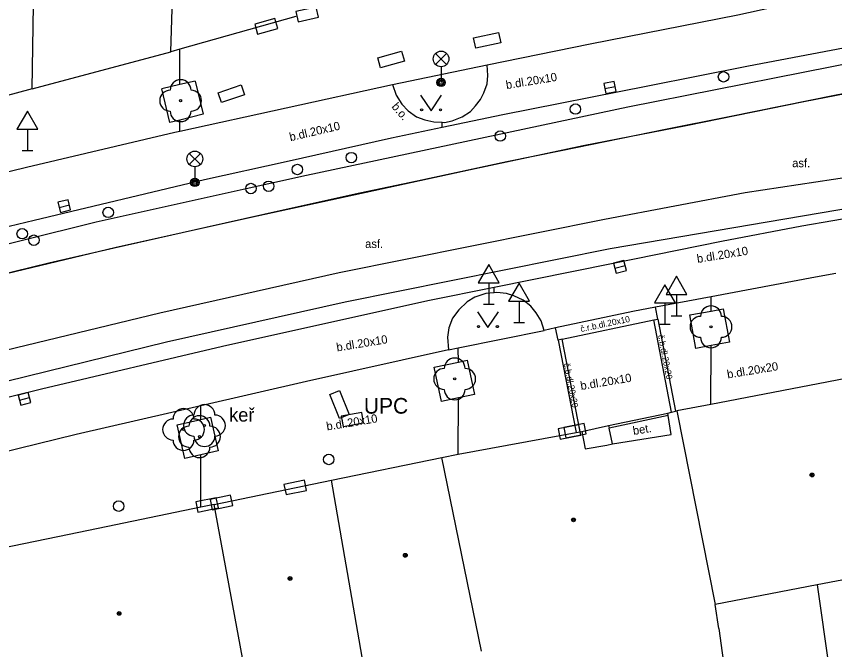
# Model space of a CAD drawing. Extents: x -596229 to -595156, y -1161237 to -1159376.
# Drawn here: x -595542.51 to -595503.4, y -1161058.99 to -1161028.72 of the extents above; entities that cross this region are included whole.
import ezdxf

# ---------------------------------------------------------------- set-up
doc = ezdxf.new("R2010")
doc.units = 0
for name, color, linetype in [('Level 22', 7, 'Continuous'), ('Level 24', 7, 'Continuous'), ('Level 27', 7, 'Continuous'), ('Level 28', 7, 'Continuous'), ('Level 33', 7, 'Continuous'), ('Level 34', 7, 'Continuous'), ('Level 36', 7, 'Continuous'), ('Level 39', 7, 'Continuous'), ('Specificka linie pasportu komunikaci', 7, 'Continuous'), ('TM - budovy zdene_ betonove - NP', 7, 'Continuous'), ('TM - budovy zdene_ betonove - VN', 7, 'Continuous'), ('TM - budovy zdene_ betonove - VP', 7, 'Continuous'), ('TM - chodniky - VP', 7, 'Continuous'), ('TM - komunikace - VP', 7, 'Continuous'), ('TM - MHD - osa koleji', 7, 'Continuous'), ('TM - popis objektu', 7, 'Continuous'), ('TM - popis povrchu', 7, 'Continuous'), ('TM - popis zelene', 7, 'Continuous'), ('TM - predmet maleho rozsahu (zamereny obvodem)', 7, 'Continuous'), ('TM - rozhrani mezi zpev. plochami mezi sebou - NP', 7, 'Continuous'), ('TM - rozhrani mezi zpev. plochami mezi sebou - VP', 7, 'Continuous')]:
    doc.layers.add(name, color=color, linetype=linetype)

msp = doc.modelspace()

# ---------------------------------------------------------------- linework, layer by layer
at = {"layer": 'Level 22'}
for centre in [(-595534.66, -1161032.75), (-595509.31, -1161043.56), (-595521.56, -1161046.05), (-595533.52, -1161048.28), (-595534.52, -1161048.47), (-595533.76, -1161048.81)]:
    msp.add_circle(centre, 0.05, dxfattribs=at)
for centre, start, end in [((-595534.66, -1161032.25), 0, 180), ((-595535.16, -1161032.75), 90, 270), ((-595534.16, -1161032.75), 270, 90), ((-595534.66, -1161033.25), 180, 0), ((-595509.31, -1161043.06), 0, 180), ((-595509.81, -1161043.56), 90, 270), ((-595508.81, -1161043.56), 270, 90), ((-595509.31, -1161044.06), 180, 0), ((-595521.56, -1161045.55), 0, 180), ((-595522.06, -1161046.05), 90, 270), ((-595521.06, -1161046.05), 270, 90), ((-595521.56, -1161046.55), 180, 0), ((-595534.52, -1161047.97), 0, 180), ((-595533.52, -1161047.78), 0, 180), ((-595535.02, -1161048.47), 90, 270), ((-595534.02, -1161048.28), 90, 270), ((-595533.76, -1161048.31), 0, 180), ((-595534.02, -1161048.47), 270, 90), ((-595533.02, -1161048.28), 270, 90), ((-595534.26, -1161048.81), 90, 270), ((-595533.26, -1161048.81), 270, 90), ((-595533.52, -1161048.78), 180, 0), ((-595534.52, -1161048.97), 180, 0), ((-595533.76, -1161049.31), 180, 0)]:
    msp.add_arc(centre, 0.5, start, end, dxfattribs=at)
at = {"layer": 'Level 24'}
for points in [[(-595529.043, -1161028.978), (-595528.067, -1161028.764), (-595528.174, -1161028.275), (-595529.151, -1161028.49)], [(-595530.981, -1161029.572), (-595530.019, -1161029.299), (-595530.155, -1161028.818), (-595531.117, -1161029.09)], [(-595526.898, -1161048.317), (-595525.912, -1161048.148), (-595525.997, -1161047.655), (-595526.983, -1161047.824)], [(-595515.629, -1161048.241), (-595516.61, -1161048.435), (-595516.513, -1161048.925), (-595515.532, -1161048.731)], [(-595515.37, -1161048.182), (-595516.351, -1161048.376), (-595516.254, -1161048.867), (-595515.273, -1161048.673)], [(-595528.743, -1161050.888), (-595529.723, -1161051.091), (-595529.621, -1161051.581), (-595528.642, -1161051.378)], [(-595532.953, -1161051.729), (-595533.932, -1161051.931), (-595533.831, -1161052.42), (-595532.852, -1161052.218)], [(-595533.147, -1161052.302), (-595532.167, -1161052.099), (-595532.269, -1161051.609), (-595533.248, -1161051.812)]]:
    msp.add_lwpolyline(points, close=True, dxfattribs=at)
at = {"layer": 'Level 27'}
for p, q in [((-595514.385, -1161032.167), (-595513.895, -1161032.073)), ((-595540.462, -1161037.852), (-595539.978, -1161037.728)), ((-595513.902, -1161040.753), (-595513.418, -1161040.627)), ((-595542.362, -1161047.061), (-595541.878, -1161046.939))]:
    msp.add_line(p, q, dxfattribs=at)
for points in [[(-595514.338, -1161032.413), (-595513.847, -1161032.318), (-595513.942, -1161031.827), (-595514.433, -1161031.922)], [(-595540.401, -1161038.094), (-595539.916, -1161037.971), (-595540.039, -1161037.486), (-595540.524, -1161037.609)], [(-595513.838, -1161040.995), (-595513.355, -1161040.868), (-595513.481, -1161040.385), (-595513.965, -1161040.512)], [(-595542.301, -1161047.304), (-595541.816, -1161047.181), (-595541.939, -1161046.696), (-595542.424, -1161046.819)]]:
    msp.add_lwpolyline(points, close=True, dxfattribs=at)
at = {"layer": 'Level 28'}
for centre in [(-595508.71, -1161031.61), (-595515.79, -1161033.15), (-595519.38, -1161034.44), (-595526.5, -1161035.47), (-595529.08, -1161036.04), (-595530.45, -1161036.84), (-595531.3, -1161036.95), (-595538.12, -1161038.09), (-595542.23, -1161039.11), (-595541.67, -1161039.42), (-595527.58, -1161049.9), (-595537.62, -1161052.13)]:
    msp.add_circle(centre, 0.25, dxfattribs=at)
at = {"layer": 'Level 33'}
for p, q in [((-595522.475, -1161031.02), (-595521.945, -1161030.49)), ((-595522.475, -1161030.49), (-595521.945, -1161031.02)), ((-595522.21, -1161031.13), (-595522.21, -1161031.88)), ((-595534.245, -1161035.8), (-595533.715, -1161035.27)), ((-595534.245, -1161035.27), (-595533.715, -1161035.8)), ((-595533.98, -1161035.91), (-595533.98, -1161036.66))]:
    msp.add_line(p, q, dxfattribs=at)
for centre, radius in [((-595522.21, -1161030.755), 0.375), ((-595522.21, -1161031.88), 0.2), ((-595522.21, -1161031.88), 0.145), ((-595522.21, -1161031.88), 0.0876), ((-595533.98, -1161035.535), 0.375), ((-595533.98, -1161036.66), 0.2), ((-595533.98, -1161036.66), 0.145), ((-595533.98, -1161036.66), 0.0876)]:
    msp.add_circle(centre, radius, dxfattribs=at)
at = {"layer": 'Level 34'}
for p, q in [((-595541.98, -1161034.112), (-595541.98, -1161035.13)), ((-595542.23, -1161035.13), (-595541.73, -1161035.13)), ((-595519.93, -1161041.452), (-595519.93, -1161042.47)), ((-595510.96, -1161042.012), (-595510.96, -1161043.03)), ((-595520.18, -1161042.47), (-595519.68, -1161042.47)), ((-595518.48, -1161042.332), (-595518.48, -1161043.35)), ((-595511.51, -1161042.412), (-595511.51, -1161043.43)), ((-595511.21, -1161043.03), (-595510.71, -1161043.03)), ((-595518.73, -1161043.35), (-595518.23, -1161043.35)), ((-595511.76, -1161043.43), (-595511.26, -1161043.43))]:
    msp.add_line(p, q, dxfattribs=at)
for points in [[(-595542.48, -1161034.112), (-595541.48, -1161034.112), (-595541.98, -1161033.246)], [(-595520.43, -1161041.452), (-595519.43, -1161041.452), (-595519.93, -1161040.586)], [(-595511.46, -1161042.012), (-595510.46, -1161042.012), (-595510.96, -1161041.146)], [(-595518.98, -1161042.332), (-595517.98, -1161042.332), (-595518.48, -1161041.466)], [(-595512.01, -1161042.412), (-595511.01, -1161042.412), (-595511.51, -1161041.546)]]:
    msp.add_lwpolyline(points, close=True, dxfattribs=at)
at = {"layer": 'Level 36'}
for points in [[(-595523.19, -1161032.49), (-595522.69, -1161033.24), (-595522.19, -1161032.49)], [(-595520.47, -1161042.85), (-595519.97, -1161043.6), (-595519.47, -1161042.85)]]:
    msp.add_lwpolyline(points, dxfattribs=at)
for centre in [(-595523.14, -1161033.19), (-595522.241, -1161033.19), (-595520.42, -1161043.55), (-595519.521, -1161043.55)]:
    msp.add_circle(centre, 0.05, dxfattribs=at)
at = {"layer": 'Level 39'}
for centre, radius in [((-595504.48, -1161050.64), 0.09), ((-595504.48, -1161050.64), 0.0398), ((-595515.88, -1161052.79), 0.09), ((-595515.88, -1161052.79), 0.0398), ((-595523.92, -1161054.48), 0.09), ((-595523.92, -1161054.48), 0.0398), ((-595529.43, -1161055.59), 0.09), ((-595529.43, -1161055.59), 0.0398), ((-595537.6, -1161057.26), 0.09), ((-595537.6, -1161057.26), 0.0398)]:
    msp.add_circle(centre, radius, dxfattribs=at)
at = {"layer": 'Specificka linie pasportu komunikaci'}
for points in [[(-595467.38, -1161026.31), (-595473.96, -1161026.83), (-595477.83, -1161027.19), (-595489.5, -1161028.73), (-595500.72, -1161030.57), (-595513.29, -1161033.06), (-595528.65, -1161036.33), (-595531.67, -1161036.99), (-595538.69, -1161038.55), (-595556.13, -1161042.89), (-595558.41, -1161043.45), (-595573.43, -1161047.52), (-595593.98, -1161053.56), (-595601.76, -1161056.07), (-595614.87, -1161060.4), (-595632.79, -1161066.63), (-595650.78, -1161072.91), (-595670.38, -1161079.75), (-595676.32, -1161081.83), (-595689.91, -1161086.56)], [(-595534.7, -1161031.98), (-595534.7, -1161030.35), (-595534.7, -1161030.291)], [(-595534.7, -1161034.2), (-595534.7, -1161033.68)], [(-595522.16, -1161034.02), (-595522.16, -1161033.78)], [(-595688.53, -1161092.76), (-595674.18, -1161087.78), (-595649.36, -1161079.13), (-595629.95, -1161072.34), (-595612.04, -1161066.13), (-595600.31, -1161062.27), (-595597.75, -1161061.44), (-595596.02, -1161060.89), (-595588.88, -1161058.64), (-595572.67, -1161053.9), (-595554.41, -1161048.96), (-595535.34, -1161044.28), (-595526.79, -1161042.36), (-595514.13, -1161039.81), (-595500.72, -1161037.53), (-595493.65, -1161036.6), (-595483.1, -1161035.62)], [(-595519.68, -1161041.93), (-595519.68, -1161041.67)], [(-595509.3, -1161042.81), (-595509.3, -1161042.12)], [(-595509.31, -1161047.27), (-595509.3, -1161044.46)], [(-595521.38, -1161045.25), (-595521.39, -1161044.56)], [(-595521.39, -1161049.65), (-595521.38, -1161046.96)], [(-595533.69, -1161047.99), (-595533.69, -1161047.33)], [(-595533.69, -1161052.18), (-595533.69, -1161052.13), (-595533.69, -1161049.68)]]:
    msp.add_lwpolyline(points, dxfattribs=at)
at = {"layer": 'TM - budovy zdene_ betonove - NP'}
for points in [[(-595511.36, -1161047.8), (-595511.38, -1161047.68)], [(-595511.21, -1161048.71), (-595511.36, -1161047.8)], [(-595515.48, -1161048.56), (-595515.33, -1161049.39)], [(-595514.02, -1161049.16), (-595511.21, -1161048.71)], [(-595514.29, -1161049.21), (-595514.02, -1161049.16)], [(-595515.33, -1161049.39), (-595514.29, -1161049.21)]]:
    msp.add_lwpolyline(points, dxfattribs=at)
at = {"layer": 'TM - budovy zdene_ betonove - VN'}
for points in [[(-595514.21, -1161048.28), (-595511.38, -1161047.68)], [(-595515.48, -1161048.56), (-595514.21, -1161048.28)]]:
    msp.add_lwpolyline(points, dxfattribs=at)
at = {"layer": 'TM - budovy zdene_ betonove - VP'}
for points in [[(-595535.12, -1161030.41), (-595534.62, -1161014.06)], [(-595541.76, -1161032.19), (-595541.59, -1161022.17)], [(-595529.16, -1161028.72), (-595534.7, -1161030.29)], [(-595541.76, -1161032.19), (-595535.12, -1161030.41)], [(-595534.7, -1161030.29), (-595535.12, -1161030.41)], [(-595541.76, -1161032.19), (-595549.55, -1161034.29)], [(-595502.45, -1161045.95), (-595509.31, -1161047.27)], [(-595511.2, -1161047.64), (-595511.01, -1161047.59)], [(-595511.01, -1161047.59), (-595510.95, -1161047.58)], [(-595509.31, -1161047.27), (-595510.95, -1161047.58)], [(-595510.95, -1161047.58), (-595509.11, -1161056.84)], [(-595511.38, -1161047.68), (-595511.2, -1161047.64)], [(-595521.39, -1161049.65), (-595515.75, -1161048.61)], [(-595515.75, -1161048.61), (-595515.57, -1161048.58)], [(-595515.57, -1161048.58), (-595515.48, -1161048.56)], [(-595527.44, -1161050.89), (-595522.17, -1161049.8)], [(-595522.17, -1161049.8), (-595521.39, -1161049.65)], [(-595520.28, -1161059.07), (-595522.17, -1161049.8)], [(-595533.05, -1161052.05), (-595527.44, -1161050.89)], [(-595525.84, -1161060.18), (-595527.44, -1161050.89)], [(-595533.69, -1161052.18), (-595537.75, -1161053.02)], [(-595533.05, -1161052.05), (-595533.69, -1161052.18)], [(-595531.35, -1161061.27), (-595533.05, -1161052.05)], [(-595537.75, -1161053.02), (-595539.98, -1161053.48)], [(-595539.98, -1161053.48), (-595543.79, -1161054.27)], [(-595501.8, -1161055.43), (-595504.24, -1161055.9)], [(-595504.24, -1161055.9), (-595509.11, -1161056.84)], [(-595504.24, -1161055.9), (-595502.51, -1161067.98)], [(-595508.94, -1161057.98), (-595509.11, -1161056.84)], [(-595508.94, -1161057.98), (-595508.61, -1161060.31), (-595508.14, -1161063.56)]]:
    msp.add_lwpolyline(points, dxfattribs=at)
at = {"layer": 'TM - chodniky - VP'}
for points in [[(-595524.53, -1161031.98), (-595520.01, -1161031.04)], [(-595533.97, -1161031.81), (-595533.58, -1161033.4), (-595534.7, -1161033.68)], [(-595533.97, -1161031.81), (-595534.7, -1161031.98)], [(-595534.7, -1161031.98), (-595535.55, -1161032.18)], [(-595534.7, -1161033.68), (-595535.17, -1161033.8), (-595535.55, -1161032.18)], [(-595510.32, -1161042.99), (-595509.3, -1161042.81)], [(-595509.3, -1161042.81), (-595508.72, -1161042.7), (-595508.43, -1161044.3)], [(-595509.3, -1161044.46), (-595510.03, -1161044.6), (-595510.32, -1161042.99)], [(-595521.39, -1161044.56), (-595517.29, -1161043.73)], [(-595508.43, -1161044.3), (-595509.3, -1161044.46)], [(-595521.86, -1161044.66), (-595521.39, -1161044.56)], [(-595522.54, -1161045.49), (-595521.38, -1161045.25)], [(-595521.38, -1161045.25), (-595520.96, -1161045.16), (-595520.61, -1161046.79)], [(-595521.38, -1161046.96), (-595522.19, -1161047.13), (-595522.54, -1161045.49)], [(-595520.61, -1161046.79), (-595521.38, -1161046.96)], [(-595534.82, -1161048.25), (-595533.69, -1161047.99)], [(-595533.69, -1161047.99), (-595533.23, -1161047.88), (-595532.86, -1161049.49)], [(-595533.69, -1161049.68), (-595534.45, -1161049.85), (-595534.82, -1161048.25)], [(-595532.86, -1161049.49), (-595533.69, -1161049.68)]]:
    msp.add_lwpolyline(points, dxfattribs=at)
at = {"layer": 'TM - komunikace - VP'}
for points in [[(-595520.01, -1161031.04), (-595515.09, -1161030.03), (-595508.02, -1161028.65), (-595504.17, -1161027.79)], [(-595522.16, -1161033.78), (-595522.05, -1161033.79), (-595521.68, -1161033.72), (-595521.21, -1161033.53), (-595520.81, -1161033.26), (-595520.56, -1161033), (-595520.32, -1161032.69), (-595520.16, -1161032.37), (-595520.01, -1161031.94), (-595519.97, -1161031.54), (-595520.01, -1161031.04)], [(-595534.7, -1161034.2), (-595524.53, -1161031.98)], [(-595524.53, -1161031.98), (-595524.36, -1161032.49), (-595524.08, -1161032.92), (-595523.79, -1161033.23), (-595523.38, -1161033.52), (-595522.98, -1161033.67), (-595522.55, -1161033.76), (-595522.16, -1161033.78)], [(-595558.14, -1161040.02), (-595548.94, -1161037.62), (-595542.03, -1161035.93), (-595534.93, -1161034.25), (-595534.7, -1161034.2)], [(-595503.35, -1161041.01), (-595504.32, -1161041.18), (-595509.3, -1161042.12)], [(-595519.68, -1161041.93), (-595520.07, -1161041.96), (-595520.59, -1161042.15), (-595520.97, -1161042.37), (-595521.36, -1161042.75), (-595521.66, -1161043.14), (-595521.84, -1161043.61), (-595521.9, -1161044.06), (-595521.86, -1161044.66)], [(-595517.29, -1161043.73), (-595517.43, -1161043.28), (-595517.66, -1161042.89), (-595517.92, -1161042.58), (-595518.28, -1161042.28), (-595518.73, -1161042.08), (-595519.09, -1161041.97), (-595519.54, -1161041.92), (-595519.68, -1161041.93)], [(-595509.3, -1161042.12), (-595511.96, -1161042.62)], [(-595513.04, -1161042.83), (-595516.74, -1161043.61)], [(-595511.96, -1161042.62), (-595513.04, -1161042.83)], [(-595516.74, -1161043.61), (-595517.29, -1161043.73)], [(-595521.86, -1161044.66), (-595528.64, -1161046.17), (-595533.69, -1161047.33)], [(-595533.69, -1161047.33), (-595539.65, -1161048.71), (-595545.24, -1161050.08)]]:
    msp.add_lwpolyline(points, dxfattribs=at)
at = {"layer": 'TM - MHD - osa koleji'}
for points in [[(-595465.08, -1161027.68), (-595471.15, -1161028.03), (-595476.28, -1161028.41), (-595481.65, -1161029.1), (-595486.62, -1161029.75), (-595491.37, -1161030.44), (-595496.19, -1161031.19), (-595500.26, -1161031.92), (-595504.87, -1161032.81), (-595510.5, -1161033.95), (-595515.42, -1161034.91), (-595520.8, -1161036.05), (-595531.37, -1161038.35), (-595537.81, -1161039.79), (-595543.73, -1161041.21), (-595558.06, -1161044.82), (-595566.6, -1161047.09), (-595573.05, -1161048.88), (-595582, -1161051.44)], [(-595478.63, -1161028.69), (-595480.92, -1161028.97), (-595484.43, -1161029.43), (-595489.29, -1161030.12), (-595492.81, -1161030.67), (-595496.02, -1161031.19), (-595500.36, -1161031.94), (-595503.32, -1161032.49), (-595508.44, -1161033.53), (-595511.48, -1161034.13), (-595516.47, -1161035.14), (-595519.07, -1161035.68), (-595523.35, -1161036.59), (-595526.09, -1161037.17), (-595529.75, -1161037.98), (-595533.45, -1161038.81), (-595537.83, -1161039.8), (-595540.96, -1161040.52), (-595543.44, -1161041.13)], [(-595448.66, -1161032.96), (-595452.38, -1161033.04), (-595462.9, -1161033.27), (-595470.24, -1161033.48), (-595478.37, -1161033.79), (-595485.67, -1161034.34), (-595493.82, -1161035.2), (-595500.92, -1161036.13), (-595507.68, -1161037.16), (-595514.4, -1161038.43), (-595527.08, -1161040.98), (-595535.66, -1161042.91), (-595547.46, -1161045.76), (-595554.76, -1161047.59), (-595562.97, -1161049.75), (-595573.05, -1161052.54), (-595580.87, -1161054.78), (-595589.29, -1161057.29), (-595594.06, -1161058.91)]]:
    msp.add_lwpolyline(points, dxfattribs=at)
at = {"layer": 'TM - predmet maleho rozsahu (zamereny obvodem)'}
for points in [[(-595519.47, -1161029.49), (-595519.36, -1161029.98), (-595520.55, -1161030.24), (-595520.66, -1161029.75), (-595519.47, -1161029.49)], [(-595525.24, -1161030.7), (-595524.1, -1161030.38), (-595523.96, -1161030.86), (-595525.1, -1161031.18), (-595525.24, -1161030.7)], [(-595532.71, -1161032.84), (-595532.87, -1161032.37), (-595531.76, -1161032), (-595531.6, -1161032.47), (-595532.71, -1161032.84)], [(-595527.53, -1161046.8), (-595527.07, -1161046.61), (-595526.6, -1161047.75), (-595527.06, -1161047.94), (-595527.53, -1161046.8)]]:
    msp.add_lwpolyline(points, dxfattribs=at)
at = {"layer": 'TM - rozhrani mezi zpev. plochami mezi sebou - NP'}
for points in [[(-595511.36, -1161047.8), (-595514.18, -1161048.4)], [(-595514.21, -1161048.28), (-595514.18, -1161048.4)], [(-595514.02, -1161049.16), (-595514.18, -1161048.4)]]:
    msp.add_lwpolyline(points, dxfattribs=at)
at = {"layer": 'TM - rozhrani mezi zpev. plochami mezi sebou - VP'}
for points in [[(-595522.16, -1161034.02), (-595519.26, -1161033.41), (-595512.33, -1161032.04), (-595507.52, -1161031.09), (-595499.02, -1161029.47), (-595495.91, -1161028.89), (-595491.47, -1161028.17), (-595486.86, -1161027.55), (-595480.27, -1161026.81)], [(-595584.12, -1161049.72), (-595578.46, -1161048.13), (-595571.67, -1161046.24), (-595565.95, -1161044.65), (-595561.61, -1161043.48), (-595557.97, -1161042.5), (-595552.2, -1161041.04), (-595546.86, -1161039.7), (-595541.66, -1161038.46), (-595533.52, -1161036.52), (-595529.61, -1161035.66), (-595524.58, -1161034.53), (-595522.16, -1161034.02)], [(-595514.07, -1161040.54), (-595508.81, -1161039.46), (-595504.97, -1161038.73), (-595500.53, -1161037.96), (-595496.66, -1161037.35), (-595491.88, -1161036.65), (-595487.64, -1161036.13), (-595483.1, -1161035.62)], [(-595519.68, -1161041.67), (-595514.07, -1161040.54)], [(-595522.84, -1161042.3), (-595519.68, -1161041.67)], [(-595564.49, -1161052.49), (-595560.2, -1161051.34), (-595555.48, -1161050.06), (-595550.48, -1161048.79), (-595541.31, -1161046.52), (-595532.66, -1161044.49), (-595522.84, -1161042.3)], [(-595511.85, -1161043.2), (-595511.96, -1161042.62)], [(-595516.43, -1161044.15), (-595512.04, -1161043.23)], [(-595512.04, -1161043.23), (-595511.85, -1161043.2)], [(-595511.2, -1161047.64), (-595512.04, -1161043.23)], [(-595511.85, -1161043.2), (-595511.01, -1161047.59)], [(-595516.62, -1161044.19), (-595516.74, -1161043.61)], [(-595516.43, -1161044.15), (-595516.62, -1161044.19)], [(-595516.62, -1161044.19), (-595515.75, -1161048.61)], [(-595515.57, -1161048.58), (-595516.43, -1161044.15)]]:
    msp.add_lwpolyline(points, dxfattribs=at)

# ---------------------------------------------------------------- texts
at = {"layer": 'TM - popis objektu'}
msp.add_text('UPC', height=0.75, dxfattribs=at).set_placement((-595525.9, -1161047.71))
at = {"layer": 'TM - popis povrchu'}
for s, height, rotation, p in [('b.dl.20x10', 0.4, 9.3836, (-595519.08, -1161032.2)), ('b.o.', 0.4, 310.4417, (-595524.6, -1161033.05)), ('b.dl.20x10', 0.4, 13.1884, (-595529.41, -1161034.69)), ('b.dl.20x10', 0.4, 9.3836, (-595509.95, -1161040.51)), ('č.r.b.dl.20x10', 0.3, 11.6897, (-595515.52, -1161043.81)), ('b.dl.20x10', 0.4, 9.3836, (-595527.18, -1161044.74)), ('č.b.dl.20x20', 0.3, 281, (-595511.85, -1161043.97)), ('b.dl.20x20', 0.4, 9.3836, (-595508.51, -1161046.03)), ('č.b.dl.20x20', 0.3, 281, (-595516.35, -1161045.32)), ('b.dl.20x10', 0.4, 9.3836, (-595515.52, -1161046.58)), ('b.dl.20x10', 0.4, 9.3836, (-595527.66, -1161048.52)), ('bet.', 0.4, 9.3836, (-595513.01, -1161048.73)), ('bet.', 0.4, 9.3836, (-595513.01, -1161048.73))]:
    msp.add_text(s, height=height, rotation=rotation, dxfattribs=at).set_placement(p)
for p in [(-595505.43, -1161035.93), (-595525.84, -1161039.79)]:
    msp.add_text('asf.', height=0.4, dxfattribs=at).set_placement(p)
at = {"layer": 'TM - popis zelene'}
msp.add_text('keř', height=0.65, dxfattribs=at).set_placement((-595532.34, -1161048.09))

doc.saveas('drawing.dxf')
